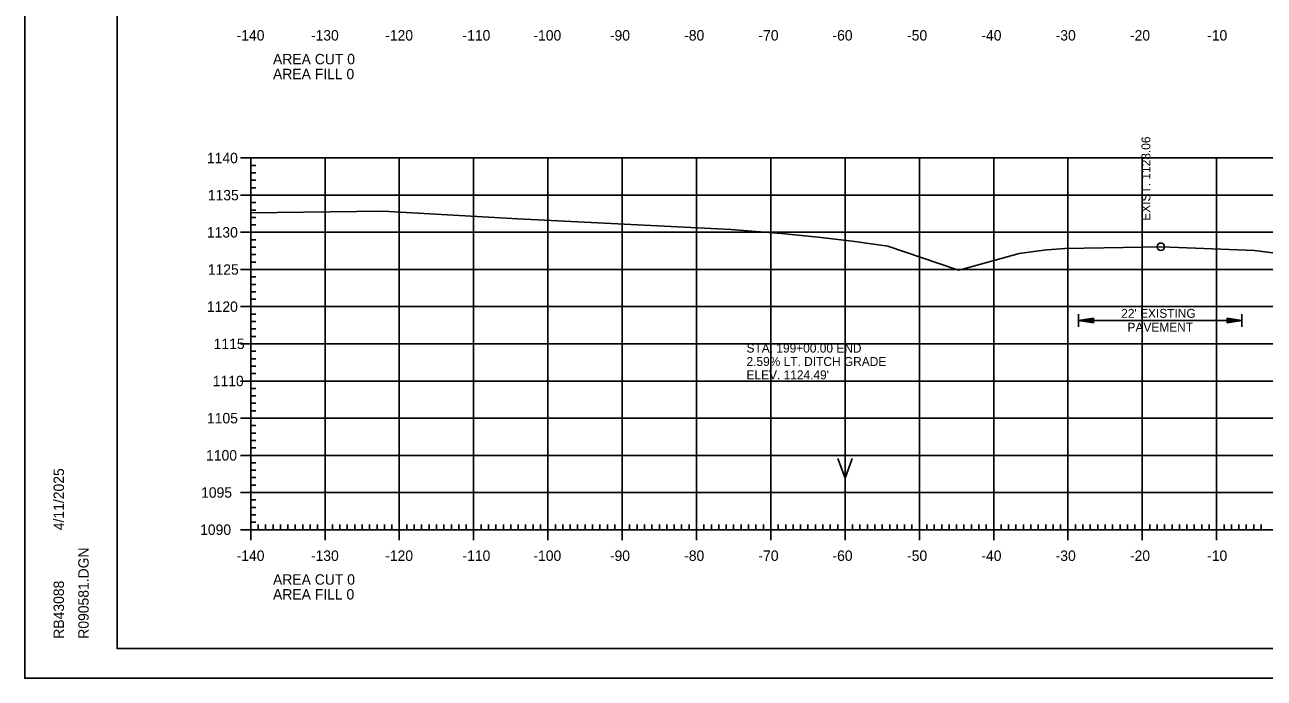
# Model space of a CAD drawing. Extents: x 1322838 to 1324533, y 339903 to 351025.
# Drawn here: x 1323533.3 to 1323700.1, y 350598.6 to 350686.5 of the extents above; entities that cross this region are included whole.
import ezdxf

# ---------------------------------------------------------------- set-up
doc = ezdxf.new("R2010")
doc.units = 0
for name, color, linetype in [('R_Axis', 7, 'Continuous'), ('R_Axis Annot', 7, 'Continuous'), ('R_Exist Surface', 7, 'Continuous'), ('R_Grid', 7, 'Continuous'), ('R_No Plot', 7, 'Continuous'), ('R_Water Annot', 7, 'Continuous'), ('R_Xsect Elev', 7, 'Continuous')]:
    doc.layers.add(name, color=color, linetype=linetype)

msp = doc.modelspace()

# ---------------------------------------------------------------- linework, layer by layer
at = {"layer": 'R_Axis'}
for p, q in [((1323562.32, 350668.58), (1323565.12, 350668.58)), ((1323563.72, 350618.58), (1323563.72, 350668.58)), ((1323563.72, 350667.58), (1323564.42, 350667.58)), ((1323563.72, 350666.58), (1323564.42, 350666.58)), ((1323563.72, 350665.58), (1323564.42, 350665.58)), ((1323563.72, 350664.58), (1323564.42, 350664.58)), ((1323562.32, 350663.58), (1323565.12, 350663.58)), ((1323563.72, 350662.58), (1323564.42, 350662.58)), ((1323563.72, 350661.58), (1323564.42, 350661.58)), ((1323563.72, 350660.58), (1323564.42, 350660.58)), ((1323563.72, 350659.58), (1323564.42, 350659.58)), ((1323562.32, 350658.58), (1323565.12, 350658.58)), ((1323563.72, 350657.58), (1323564.42, 350657.58)), ((1323563.72, 350656.58), (1323564.42, 350656.58)), ((1323563.72, 350655.58), (1323564.42, 350655.58)), ((1323563.72, 350654.58), (1323564.42, 350654.58)), ((1323562.32, 350653.58), (1323565.12, 350653.58)), ((1323563.72, 350652.58), (1323564.42, 350652.58)), ((1323563.72, 350651.58), (1323564.42, 350651.58)), ((1323563.72, 350650.58), (1323564.42, 350650.58)), ((1323563.72, 350649.58), (1323564.42, 350649.58)), ((1323562.32, 350648.58), (1323565.12, 350648.58)), ((1323563.72, 350647.58), (1323564.42, 350647.58)), ((1323563.72, 350646.58), (1323564.42, 350646.58)), ((1323563.72, 350645.58), (1323564.42, 350645.58)), ((1323563.72, 350644.58), (1323564.42, 350644.58)), ((1323562.32, 350643.58), (1323565.12, 350643.58)), ((1323563.72, 350642.58), (1323564.42, 350642.58)), ((1323563.72, 350641.58), (1323564.42, 350641.58)), ((1323563.72, 350640.58), (1323564.42, 350640.58)), ((1323563.72, 350639.58), (1323564.42, 350639.58)), ((1323562.32, 350638.58), (1323565.12, 350638.58)), ((1323563.72, 350637.58), (1323564.42, 350637.58)), ((1323563.72, 350636.58), (1323564.42, 350636.58)), ((1323563.72, 350635.58), (1323564.42, 350635.58)), ((1323563.72, 350634.58), (1323564.42, 350634.58)), ((1323562.32, 350633.58), (1323565.12, 350633.58)), ((1323563.72, 350632.58), (1323564.42, 350632.58)), ((1323563.72, 350631.58), (1323564.42, 350631.58)), ((1323563.72, 350630.58), (1323564.42, 350630.58)), ((1323563.72, 350629.58), (1323564.42, 350629.58)), ((1323562.32, 350628.58), (1323565.12, 350628.58)), ((1323563.72, 350627.58), (1323564.42, 350627.58)), ((1323563.72, 350626.58), (1323564.42, 350626.58)), ((1323563.72, 350625.58), (1323564.42, 350625.58)), ((1323563.72, 350624.58), (1323564.42, 350624.58)), ((1323562.32, 350623.58), (1323565.12, 350623.58)), ((1323563.72, 350622.58), (1323564.42, 350622.58)), ((1323563.72, 350621.58), (1323564.42, 350621.58)), ((1323563.72, 350620.58), (1323564.42, 350620.58)), ((1323563.72, 350617.18), (1323563.72, 350619.98)), ((1323563.72, 350619.58), (1323564.42, 350619.58)), ((1323564.72, 350618.58), (1323564.72, 350619.28)), ((1323565.72, 350618.58), (1323565.72, 350619.28)), ((1323566.72, 350618.58), (1323566.72, 350619.28)), ((1323567.72, 350618.58), (1323567.72, 350619.28)), ((1323568.72, 350618.58), (1323568.72, 350619.28)), ((1323569.72, 350618.58), (1323569.72, 350619.28)), ((1323570.72, 350618.58), (1323570.72, 350619.28)), ((1323571.72, 350618.58), (1323571.72, 350619.28)), ((1323572.72, 350618.58), (1323572.72, 350619.28)), ((1323573.72, 350617.18), (1323573.72, 350619.98)), ((1323574.72, 350618.58), (1323574.72, 350619.28)), ((1323575.72, 350618.58), (1323575.72, 350619.28)), ((1323576.72, 350618.58), (1323576.72, 350619.28)), ((1323577.72, 350618.58), (1323577.72, 350619.28)), ((1323578.72, 350618.58), (1323578.72, 350619.28)), ((1323579.72, 350618.58), (1323579.72, 350619.28)), ((1323580.72, 350618.58), (1323580.72, 350619.28)), ((1323581.72, 350618.58), (1323581.72, 350619.28)), ((1323582.72, 350618.58), (1323582.72, 350619.28)), ((1323583.72, 350617.18), (1323583.72, 350619.98)), ((1323584.72, 350618.58), (1323584.72, 350619.28)), ((1323585.72, 350618.58), (1323585.72, 350619.28)), ((1323586.72, 350618.58), (1323586.72, 350619.28)), ((1323587.72, 350618.58), (1323587.72, 350619.28)), ((1323588.72, 350618.58), (1323588.72, 350619.28)), ((1323589.72, 350618.58), (1323589.72, 350619.28)), ((1323590.72, 350618.58), (1323590.72, 350619.28)), ((1323591.72, 350618.58), (1323591.72, 350619.28)), ((1323592.72, 350618.58), (1323592.72, 350619.28)), ((1323593.72, 350617.18), (1323593.72, 350619.98)), ((1323594.72, 350618.58), (1323594.72, 350619.28)), ((1323595.72, 350618.58), (1323595.72, 350619.28)), ((1323596.72, 350618.58), (1323596.72, 350619.28)), ((1323597.72, 350618.58), (1323597.72, 350619.28)), ((1323598.72, 350618.58), (1323598.72, 350619.28)), ((1323599.72, 350618.58), (1323599.72, 350619.28)), ((1323600.72, 350618.58), (1323600.72, 350619.28)), ((1323601.72, 350618.58), (1323601.72, 350619.28)), ((1323602.72, 350618.58), (1323602.72, 350619.28)), ((1323603.72, 350617.18), (1323603.72, 350619.98)), ((1323604.72, 350618.58), (1323604.72, 350619.28)), ((1323605.72, 350618.58), (1323605.72, 350619.28)), ((1323606.72, 350618.58), (1323606.72, 350619.28)), ((1323607.72, 350618.58), (1323607.72, 350619.28)), ((1323608.72, 350618.58), (1323608.72, 350619.28)), ((1323609.72, 350618.58), (1323609.72, 350619.28)), ((1323610.72, 350618.58), (1323610.72, 350619.28)), ((1323611.72, 350618.58), (1323611.72, 350619.28)), ((1323612.72, 350618.58), (1323612.72, 350619.28)), ((1323613.72, 350617.18), (1323613.72, 350619.98)), ((1323614.72, 350618.58), (1323614.72, 350619.28)), ((1323615.72, 350618.58), (1323615.72, 350619.28)), ((1323616.72, 350618.58), (1323616.72, 350619.28)), ((1323617.72, 350618.58), (1323617.72, 350619.28)), ((1323618.72, 350618.58), (1323618.72, 350619.28)), ((1323619.72, 350618.58), (1323619.72, 350619.28)), ((1323620.72, 350618.58), (1323620.72, 350619.28)), ((1323621.72, 350618.58), (1323621.72, 350619.28)), ((1323622.72, 350618.58), (1323622.72, 350619.28)), ((1323623.72, 350617.18), (1323623.72, 350619.98)), ((1323624.72, 350618.58), (1323624.72, 350619.28)), ((1323625.72, 350618.58), (1323625.72, 350619.28)), ((1323626.72, 350618.58), (1323626.72, 350619.28)), ((1323627.72, 350618.58), (1323627.72, 350619.28)), ((1323628.72, 350618.58), (1323628.72, 350619.28)), ((1323629.72, 350618.58), (1323629.72, 350619.28)), ((1323630.72, 350618.58), (1323630.72, 350619.28)), ((1323631.72, 350618.58), (1323631.72, 350619.28)), ((1323632.72, 350618.58), (1323632.72, 350619.28)), ((1323633.72, 350617.18), (1323633.72, 350619.98)), ((1323634.72, 350618.58), (1323634.72, 350619.28)), ((1323635.72, 350618.58), (1323635.72, 350619.28)), ((1323636.72, 350618.58), (1323636.72, 350619.28)), ((1323637.72, 350618.58), (1323637.72, 350619.28)), ((1323638.72, 350618.58), (1323638.72, 350619.28)), ((1323639.72, 350618.58), (1323639.72, 350619.28)), ((1323640.72, 350618.58), (1323640.72, 350619.28)), ((1323641.72, 350618.58), (1323641.72, 350619.28)), ((1323642.72, 350618.58), (1323642.72, 350619.28)), ((1323643.72, 350617.18), (1323643.72, 350619.98)), ((1323644.72, 350618.58), (1323644.72, 350619.28)), ((1323645.72, 350618.58), (1323645.72, 350619.28)), ((1323646.72, 350618.58), (1323646.72, 350619.28)), ((1323647.72, 350618.58), (1323647.72, 350619.28)), ((1323648.72, 350618.58), (1323648.72, 350619.28)), ((1323649.72, 350618.58), (1323649.72, 350619.28)), ((1323650.72, 350618.58), (1323650.72, 350619.28)), ((1323651.72, 350618.58), (1323651.72, 350619.28)), ((1323652.72, 350618.58), (1323652.72, 350619.28)), ((1323653.72, 350617.18), (1323653.72, 350619.98)), ((1323654.72, 350618.58), (1323654.72, 350619.28)), ((1323655.72, 350618.58), (1323655.72, 350619.28)), ((1323656.72, 350618.58), (1323656.72, 350619.28)), ((1323657.72, 350618.58), (1323657.72, 350619.28)), ((1323658.72, 350618.58), (1323658.72, 350619.28)), ((1323659.72, 350618.58), (1323659.72, 350619.28)), ((1323660.72, 350618.58), (1323660.72, 350619.28)), ((1323661.72, 350618.58), (1323661.72, 350619.28)), ((1323662.72, 350618.58), (1323662.72, 350619.28)), ((1323663.72, 350617.18), (1323663.72, 350619.98)), ((1323664.72, 350618.58), (1323664.72, 350619.28)), ((1323665.72, 350618.58), (1323665.72, 350619.28)), ((1323666.72, 350618.58), (1323666.72, 350619.28)), ((1323667.72, 350618.58), (1323667.72, 350619.28)), ((1323668.72, 350618.58), (1323668.72, 350619.28)), ((1323669.72, 350618.58), (1323669.72, 350619.28)), ((1323670.72, 350618.58), (1323670.72, 350619.28)), ((1323671.72, 350618.58), (1323671.72, 350619.28)), ((1323672.72, 350618.58), (1323672.72, 350619.28)), ((1323673.72, 350617.18), (1323673.72, 350619.98)), ((1323674.72, 350618.58), (1323674.72, 350619.28)), ((1323675.72, 350618.58), (1323675.72, 350619.28)), ((1323676.72, 350618.58), (1323676.72, 350619.28)), ((1323677.72, 350618.58), (1323677.72, 350619.28)), ((1323678.72, 350618.58), (1323678.72, 350619.28)), ((1323679.72, 350618.58), (1323679.72, 350619.28)), ((1323680.72, 350618.58), (1323680.72, 350619.28)), ((1323681.72, 350618.58), (1323681.72, 350619.28)), ((1323682.72, 350618.58), (1323682.72, 350619.28)), ((1323683.72, 350617.18), (1323683.72, 350619.98)), ((1323684.72, 350618.58), (1323684.72, 350619.28)), ((1323685.72, 350618.58), (1323685.72, 350619.28)), ((1323686.72, 350618.58), (1323686.72, 350619.28)), ((1323687.72, 350618.58), (1323687.72, 350619.28)), ((1323688.72, 350618.58), (1323688.72, 350619.28)), ((1323689.72, 350618.58), (1323689.72, 350619.28)), ((1323690.72, 350618.58), (1323690.72, 350619.28)), ((1323691.72, 350618.58), (1323691.72, 350619.28)), ((1323692.72, 350618.58), (1323692.72, 350619.28)), ((1323693.72, 350617.18), (1323693.72, 350619.98)), ((1323694.72, 350618.58), (1323694.72, 350619.28)), ((1323695.72, 350618.58), (1323695.72, 350619.28)), ((1323696.72, 350618.58), (1323696.72, 350619.28)), ((1323697.72, 350618.58), (1323697.72, 350619.28)), ((1323698.72, 350618.58), (1323698.72, 350619.28)), ((1323699.72, 350618.58), (1323699.72, 350619.28)), ((1323562.32, 350618.58), (1323565.12, 350618.58)), ((1323563.72, 350618.58), (1323843.72, 350618.58))]:
    msp.add_line(p, q, dxfattribs=at)
at = {"layer": 'R_Axis Annot'}
for p, q in [((1323675.14, 350647.56), (1323675.14, 350645.85)), ((1323697.14, 350647.56), (1323697.14, 350645.85)), ((1323677.14, 350647.01), (1323675.14, 350646.71)), ((1323677.14, 350646.41), (1323675.14, 350646.71)), ((1323675.14, 350646.71), (1323697.14, 350646.71)), ((1323677.14, 350646.96), (1323675.48, 350646.71)), ((1323677.14, 350646.46), (1323675.48, 350646.71)), ((1323677.14, 350646.9), (1323675.82, 350646.71)), ((1323677.14, 350646.51), (1323675.82, 350646.71)), ((1323677.14, 350646.85), (1323676.15, 350646.71)), ((1323677.14, 350646.56), (1323676.15, 350646.71)), ((1323677.14, 350646.8), (1323676.49, 350646.71)), ((1323677.14, 350646.61), (1323676.49, 350646.71)), ((1323677.14, 350646.75), (1323676.83, 350646.71)), ((1323677.14, 350646.66), (1323676.83, 350646.71)), ((1323677.14, 350646.41), (1323677.14, 350647.01)), ((1323695.14, 350647.01), (1323697.14, 350646.71)), ((1323695.14, 350647.01), (1323695.14, 350646.41)), ((1323695.14, 350646.96), (1323696.81, 350646.71)), ((1323695.14, 350646.9), (1323696.47, 350646.71)), ((1323695.14, 350646.85), (1323696.13, 350646.71)), ((1323695.14, 350646.8), (1323695.79, 350646.71)), ((1323695.14, 350646.75), (1323695.46, 350646.71)), ((1323695.14, 350646.41), (1323697.14, 350646.71)), ((1323695.14, 350646.61), (1323695.79, 350646.71)), ((1323695.14, 350646.51), (1323696.47, 350646.71)), ((1323695.14, 350646.46), (1323696.81, 350646.71)), ((1323695.14, 350646.56), (1323696.13, 350646.71)), ((1323695.14, 350646.66), (1323695.46, 350646.71))]:
    msp.add_line(p, q, dxfattribs=at)
at = {"layer": 'R_Exist Surface'}
msp.add_lwpolyline([(1323563.72, 350661.18), (1323581.48, 350661.42), (1323599.67, 350660.41), (1323628.36, 350658.96), (1323635.17, 350658.4), (1323640.5, 350657.9), (1323645.04, 350657.34), (1323649.47, 350656.7), (1323658.72, 350653.6), (1323659.03, 350653.5), (1323659.38, 350653.6), (1323667.16, 350655.72), (1323669.78, 350656.09), (1323670.86, 350656.23), (1323672.77, 350656.37), (1323673.3, 350656.41), (1323683.77, 350656.6), (1323686.21, 350656.64), (1323688.59, 350656.54), (1323698.83, 350656.14), (1323701.31, 350655.8)], dxfattribs=at)
at = {"layer": 'R_Grid'}
for p, q in [((1323563.72, 350668.58), (1323843.72, 350668.58)), ((1323563.72, 350618.58), (1323563.72, 350668.58)), ((1323573.72, 350618.58), (1323573.72, 350668.58)), ((1323583.72, 350618.58), (1323583.72, 350668.58)), ((1323593.72, 350618.58), (1323593.72, 350668.58)), ((1323603.72, 350618.58), (1323603.72, 350668.58)), ((1323613.72, 350618.58), (1323613.72, 350668.58)), ((1323623.72, 350618.58), (1323623.72, 350668.58)), ((1323633.72, 350618.58), (1323633.72, 350668.58)), ((1323643.72, 350618.58), (1323643.72, 350668.58)), ((1323653.72, 350618.58), (1323653.72, 350668.58)), ((1323663.72, 350618.58), (1323663.72, 350668.58)), ((1323673.72, 350618.58), (1323673.72, 350668.58)), ((1323683.72, 350618.58), (1323683.72, 350668.58)), ((1323693.72, 350618.58), (1323693.72, 350668.58)), ((1323563.72, 350663.58), (1323843.72, 350663.58)), ((1323563.72, 350658.58), (1323843.72, 350658.58)), ((1323563.72, 350653.58), (1323843.72, 350653.58)), ((1323563.72, 350648.58), (1323843.72, 350648.58)), ((1323563.72, 350643.58), (1323843.72, 350643.58)), ((1323563.72, 350638.58), (1323843.72, 350638.58)), ((1323563.72, 350633.58), (1323843.72, 350633.58)), ((1323563.72, 350628.58), (1323843.72, 350628.58)), ((1323563.72, 350623.58), (1323843.72, 350623.58)), ((1323563.72, 350618.58), (1323843.72, 350618.58))]:
    msp.add_line(p, q, dxfattribs=at)
at = {"layer": 'R_No Plot'}
for p, q in [((1323545.72, 350602.58), (1323545.72, 350808.04)), ((1323545.72, 350602.58), (1323545.72, 350602.58)), ((1323861.9, 350602.58), (1323545.72, 350602.58)), ((1323533.31, 350598.61), (1323866.65, 350598.61))]:
    msp.add_line(p, q, dxfattribs=at)
for points in [[(1323533.31, 350811.94), (1323866.65, 350811.94), (1323866.65, 350598.6), (1323533.31, 350598.6)], [(1323779.64, 350808.04), (1323779.64, 350798.16), (1323815.37, 350798.16), (1323815.37, 350795.24), (1323838.57, 350795.24), (1323838.57, 350770.91), (1323861.9, 350770.91), (1323861.9, 350602.58), (1323545.72, 350602.58), (1323545.72, 350808.04)]]:
    msp.add_lwpolyline(points, close=True, dxfattribs=at)
msp.add_circle((1323686.21, 350656.64), 0.5, dxfattribs=at)
at = {"layer": 'R_Water Annot'}
for p, q in [((1323643.72, 350634.18), (1323643.72, 350625.49)), ((1323643.72, 350625.49), (1323642.75, 350628.15)), ((1323643.72, 350625.49), (1323644.68, 350628.15))]:
    msp.add_line(p, q, dxfattribs=at)

# ---------------------------------------------------------------- texts
at = {"layer": 'R_Axis Annot'}
for s, height, p in [('-140', 1.4, (1323561.82, 350684.38)), ('-130', 1.4, (1323571.82, 350684.38)), ('-120', 1.4, (1323581.82, 350684.38)), ('-110', 1.4, (1323592.22, 350684.38)), ('-100', 1.4, (1323601.77, 350684.38)), ('-90', 1.4, (1323612.06, 350684.38)), ('-80', 1.4, (1323622.06, 350684.38)), ('-70', 1.4, (1323632.06, 350684.38)), ('-60', 1.4, (1323642.02, 350684.38)), ('-50', 1.4, (1323652.06, 350684.38)), ('-40', 1.4, (1323662.06, 350684.38)), ('-30', 1.4, (1323672.06, 350684.38)), ('-20', 1.4, (1323682.06, 350684.38)), ('-10', 1.4, (1323692.45, 350684.38)), ('AREA CUT 0', 1.4, (1323566.72, 350681.18)), ('AREA FILL 0', 1.4, (1323566.72, 350679.18)), ('1140', 1.4, (1323557.82, 350667.88)), ('1135', 1.4, (1323557.94, 350662.88)), ('1130', 1.4, (1323557.82, 350657.88)), ('1125', 1.4, (1323557.94, 350652.88)), ('1120', 1.4, (1323557.82, 350647.88)), ("22' EXISTING ", 1.2, (1323680.88, 350647.08)), ('PAVEMENT', 1.2, (1323681.73, 350645.21)), ('1115', 1.4, (1323558.73, 350642.88)), ('1110', 1.4, (1323558.61, 350637.88)), ('1105', 1.4, (1323557.83, 350632.88)), ('1100', 1.4, (1323557.71, 350627.88)), ('1095', 1.4, (1323557.04, 350622.88)), ('1090', 1.4, (1323556.91, 350617.88)), ('-140', 1.4, (1323561.82, 350614.38)), ('-130', 1.4, (1323571.82, 350614.38)), ('-120', 1.4, (1323581.82, 350614.38)), ('-110', 1.4, (1323592.22, 350614.38)), ('-100', 1.4, (1323601.77, 350614.38)), ('-90', 1.4, (1323612.06, 350614.38)), ('-80', 1.4, (1323622.06, 350614.38)), ('-70', 1.4, (1323632.06, 350614.38)), ('-60', 1.4, (1323642.02, 350614.38)), ('-50', 1.4, (1323652.06, 350614.38)), ('-40', 1.4, (1323662.06, 350614.38)), ('-30', 1.4, (1323672.06, 350614.38)), ('-20', 1.4, (1323682.06, 350614.38)), ('-10', 1.4, (1323692.45, 350614.38)), ('AREA CUT 0', 1.4, (1323566.72, 350611.18)), ('AREA FILL 0', 1.4, (1323566.72, 350609.18))]:
    msp.add_text(s, height=height, dxfattribs=at).set_placement(p)
at = {"layer": 'R_No Plot'}
for s, p in [('STA. 199+00.00 END', (1323630.45, 350642.4)), ('2.59% LT. DITCH GRADE', (1323630.45, 350640.6)), ("ELEV. 1124.49'", (1323630.45, 350638.8))]:
    msp.add_text(s, height=1.2, dxfattribs=at).set_placement(p)
for s, p in [('4/11/2025', (1323538.58, 350618.51)), ('R090581.DGN', (1323541.91, 350603.91)), ('RB43088', (1323538.58, 350603.91))]:
    msp.add_text(s, height=1.4, rotation=90, dxfattribs=at).set_placement(p)
at = {"layer": 'R_Xsect Elev'}
msp.add_text('EXIST. 1128.06', height=1.2, rotation=90, dxfattribs=at).set_placement((1323684.81, 350660.14))

doc.saveas('drawing.dxf')
